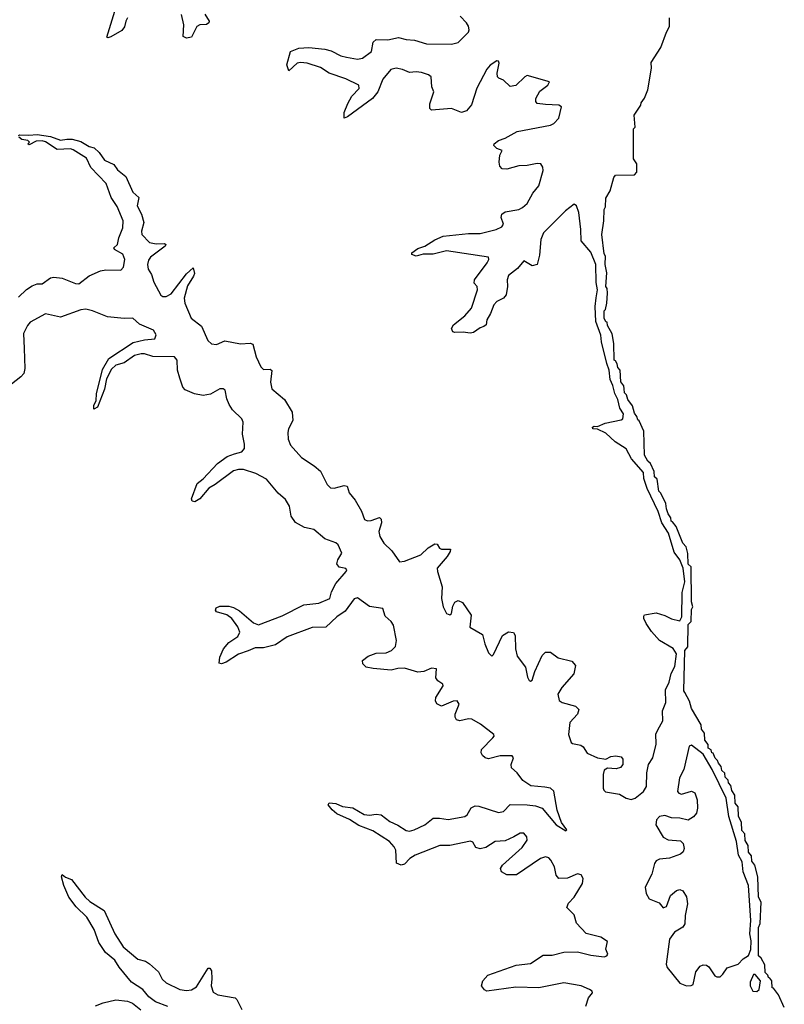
# Model space of a CAD drawing. Extents: x 2494118 to 2687960, y 757339 to 915227.
# Tile 318 of 364: x 2667102 to 2671658, y 849296 to 855165. Entities that reach past the tile are written whole.
import ezdxf

# ---------------------------------------------------------------- set-up
doc = ezdxf.new("R2010")
doc.units = 0

msp = doc.modelspace()

# ---------------------------------------------------------------- linework, layer by layer
at = {"layer": '0CON20XD'}
for points in [[(2667745, 855175.2), (2667733.3, 855155), (2667727.1, 855123), (2667710, 855100), (2667645, 855062.5), (2667626.2, 855056.2), (2667620.9, 855060.9), (2667668.7, 855215)], [(2668205, 855198.2), (2668230.3, 855155), (2668227.7, 855145), (2668215, 855136.6), (2668175, 855133.3), (2668156.3, 855123.7), (2668125, 855060.8), (2668095, 855055.2), (2668074.9, 855064.9), (2668079, 855135), (2668065.2, 855195)], [(2669048.7, 854941.3), (2669115, 854929), (2669145, 854934.8), (2669198.1, 854975), (2669208.8, 855031.2), (2669225, 855046.7), (2669295, 855043.8), (2669358.5, 855058.5), (2669405, 855046.7), (2669455, 855043.3), (2669525, 855020), (2669675, 855019.1), (2669715, 855028.8), (2669775, 855090.9), (2669779, 855105), (2669775, 855125.5), (2669764.7, 855145), (2669725.4, 855185.4)], [(2671657.7, 849277.7), (2671623, 849353), (2671592.5, 849392.5), (2671585, 849393.8), (2671582.5, 849435), (2671572.5, 849452.5), (2671564, 849456), (2671560, 849470), (2671543.3, 849485), (2671541.7, 849531.7), (2671520, 849570), (2671504.5, 849585), (2671504.4, 849754.4), (2671513.3, 849776.7), (2671520, 849905), (2671504.3, 849935), (2671500, 850055), (2671482.5, 850125), (2671465, 850150), (2671461.7, 850181.7), (2671445, 850202.5), (2671443, 850243), (2671425, 850272.5), (2671422.5, 850312.5), (2671405, 850332.5), (2671401.7, 850381.7), (2671384.4, 850415), (2671382.5, 850472.5), (2671364.6, 850495), (2671363.3, 850543.3), (2671345, 850570), (2671340, 850600), (2671324.4, 850615), (2671322.5, 850632.5), (2671305, 850650), (2671303, 850673), (2671285, 850690), (2671282.5, 850712.5), (2671265, 850732.5), (2671260, 850750), (2671245, 850762.5), (2671233, 850793), (2671225, 850794), (2671221.7, 850811.7), (2671205, 850823.3), (2671203.6, 850843.6), (2671185, 850870), (2671181.7, 850911.7), (2671164.2, 850935), (2671161.7, 850961.7), (2671105, 851060), (2671092.5, 851102.5), (2671064.2, 851154.2), (2671060, 851165), (2671064.6, 851405), (2671082.5, 851427.5), (2671085, 851560), (2671102.5, 851577.5), (2671105, 851650), (2671112.5, 851665), (2671104.5, 851695.5), (2671103, 851903), (2671085, 851920), (2671083, 851983), (2671073.3, 852023.3), (2671053.8, 852045), (2671013.3, 852143.3), (2670992.5, 852172.5), (2670984.3, 852175), (2670982.5, 852195), (2670965, 852220), (2670955, 852250), (2670951.7, 852281.7), (2670922.5, 852342.5), (2670910, 852355), (2670900, 852425), (2670885, 852440), (2670881.7, 852471.7), (2670860, 852520), (2670845, 852533.3), (2670825, 852570), (2670821.7, 852711.7), (2670793.3, 852773.3), (2670785, 852780), (2670780, 852800), (2670765, 852820), (2670752.5, 852862.5), (2670725, 852900), (2670718.3, 852928.3), (2670705, 852940), (2670703.3, 852965), (2670701.7, 852981.7), (2670684.1, 853005.9), (2670680, 853075), (2670665, 853092.5), (2670662.5, 853112.5), (2670651.7, 853131.7), (2670644.6, 853135), (2670642.5, 853235), (2670631.7, 853291.7), (2670605, 853342.5), (2670601.7, 853361.7), (2670595, 853363.3), (2670584.4, 853385), (2670585, 853430), (2670592.5, 853437.5), (2670600, 853475), (2670603.3, 853535), (2670601.7, 853561.7), (2670594, 853575), (2670600, 853655), (2670590, 853705), (2670592.5, 853755), (2670585, 853770), (2670570, 853885), (2670582.5, 853965), (2670583.6, 854033.6), (2670591.7, 854048.3), (2670595, 854100), (2670620, 854145), (2670642.5, 854225), (2670651.7, 854238.3), (2670765, 854240), (2670780, 854255), (2670780, 854305), (2670760, 854335), (2670760, 854515), (2670770, 854525), (2670763.8, 854595), (2670803.3, 854655), (2670805, 854670), (2670823.8, 854696.2), (2670844.4, 854745.6), (2670866.7, 854875), (2670865, 854910), (2670921.2, 854998.8), (2670955, 855090), (2670973.3, 855125), (2670973.3, 855175)], [(2667093.8, 854475), (2667101.9, 854478.1), (2667155.4, 854475.4), (2667205, 854480.6), (2667285, 854467.5), (2667345, 854446.9), (2667382.1, 854452.1), (2667415, 854453.5), (2667465, 854439.6), (2667515, 854409.4), (2667545, 854400.6), (2667575, 854373.5), (2667606.8, 854326.8), (2667662.3, 854302.4), (2667685, 854270), (2667735, 854230.6), (2667776.6, 854136.6), (2667812.2, 854105), (2667802.6, 854055), (2667827.6, 854005), (2667841, 853955), (2667826.5, 853905), (2667828.9, 853885), (2667875.7, 853835.7), (2667915, 853827.7), (2667965, 853830), (2667972.5, 853825), (2667968.8, 853815), (2667881, 853749), (2667868.9, 853731.1), (2667862.3, 853705), (2667867.7, 853677.7), (2667888, 853645), (2667901.1, 853601.1), (2667942.9, 853522.9), (2667955, 853515.6), (2667975, 853515.5), (2668005, 853531.6), (2668095, 853649.7), (2668135, 853685.7), (2668142.7, 853652.7), (2668137.2, 853635), (2668100.7, 853579.3), (2668081.8, 853505), (2668086.4, 853475), (2668122.7, 853385), (2668185, 853338.2), (2668222.1, 853252.1), (2668245, 853231.8), (2668275, 853228.7), (2668325, 853251.3), (2668416.6, 853233.4), (2668475.9, 853235.9), (2668490.8, 853230.8), (2668511, 853155), (2668537.7, 853095), (2668555, 853080), (2668595, 853081.1), (2668603.5, 853073.5), (2668595.6, 853005), (2668604.8, 852964.8), (2668679.9, 852899.9), (2668725.9, 852825.9), (2668728.5, 852775), (2668703.4, 852726.6), (2668699.4, 852705), (2668701, 852665), (2668715, 852628.5), (2668780, 852555), (2668856.1, 852506.1), (2668893.4, 852473.4), (2668933.2, 852395), (2668953.6, 852375), (2668975, 852372.2), (2669035, 852387.7), (2669053.7, 852383.7), (2669064.6, 852344.6), (2669101.6, 852301.6), (2669137.7, 852235), (2669156.5, 852185), (2669175, 852178.4), (2669195, 852179.8), (2669245, 852196.8), (2669255, 852187.5), (2669257.2, 852165), (2669241, 852115), (2669247.5, 852085), (2669272.2, 852045), (2669319, 851999), (2669363.9, 851933.9), (2669395, 851936.6), (2669492.1, 851975), (2669535, 852016.9), (2669575, 852041.5), (2669589.3, 852039.3), (2669603.8, 852015), (2669615, 852008.1), (2669668.8, 852008.8), (2669666.9, 851995), (2669648.6, 851965), (2669590, 851895), (2669591, 851875), (2669619.8, 851785), (2669614.4, 851715.6), (2669624.8, 851664.8), (2669644.7, 851625), (2669665, 851616.5), (2669675.2, 851624.8), (2669682, 851668.1), (2669695, 851693.1), (2669715, 851702.2), (2669740.6, 851690.6), (2669791.2, 851615), (2669784.8, 851544.8), (2669859.5, 851499.5), (2669872.7, 851445), (2669895, 851390.6), (2669915, 851370), (2669925, 851380), (2669978.1, 851495), (2670015, 851515.6), (2670045, 851512), (2670053.6, 851493.6), (2670056.9, 851415), (2670065, 851371.2), (2670114.7, 851305), (2670126.7, 851245), (2670136.7, 851225), (2670145, 851221.9), (2670155, 851228.8), (2670170.8, 851279.2), (2670215, 851374), (2670235, 851394.3), (2670265, 851395.7), (2670310.6, 851360.6), (2670391.7, 851341.7), (2670414.4, 851315), (2670404.6, 851265), (2670332.7, 851185), (2670308.9, 851145), (2670317.1, 851107.1), (2670335, 851095.4), (2670413.1, 851073.1), (2670432.8, 851052.8), (2670426.4, 851025), (2670380, 850975), (2670370.9, 850905), (2670386.8, 850856.8), (2670395, 850850.4), (2670445, 850841.2), (2670459.6, 850829.6), (2670482.3, 850792.3), (2670544.5, 850765.5), (2670595, 850756.7), (2670625, 850773.3), (2670653.6, 850776.4), (2670685, 850770), (2670695, 850757.5), (2670696, 850725), (2670682.3, 850707.7), (2670655, 850700), (2670605, 850703.8), (2670585, 850691.2), (2670578.5, 850665), (2670579.2, 850585), (2670581.4, 850571.4), (2670592.2, 850562.2), (2670675, 850548.7), (2670715, 850524.7), (2670745, 850517.6), (2670768.2, 850525), (2670819.1, 850565), (2670835.7, 850595), (2670839.5, 850675), (2670849.5, 850725), (2670873.4, 850765), (2670895, 850846.7), (2670892.1, 850908), (2670915, 850948.8), (2670934.1, 850985), (2670931.1, 851045), (2670952, 851095), (2670950, 851170), (2670971.4, 851215), (2670983, 851267), (2671005, 851309.2), (2671016.2, 851385), (2670995, 851416.7), (2670914.2, 851465), (2670867, 851517), (2670833.8, 851565), (2670820, 851595), (2670820.7, 851609.3), (2670825, 851616.7), (2670895, 851630), (2670945, 851614.2), (2670985, 851592.5), (2671035, 851581.4), (2671046.4, 851606.4), (2671049.2, 851750.8), (2671065.4, 851815), (2671055.9, 851895), (2671035.8, 851945), (2671001.1, 851991.1), (2670967.1, 852105), (2670927.8, 852165), (2670906, 852234), (2670840.3, 852370.3), (2670820.6, 852430.6), (2670819.4, 852465), (2670747.8, 852547.8), (2670715, 852607.1), (2670649, 852649), (2670595, 852699.4), (2670545, 852724.5), (2670516.1, 852726.1), (2670514.5, 852735), (2670525, 852741.4), (2670545, 852739.2), (2670591.1, 852758.9), (2670685, 852780), (2670695, 852786.2), (2670698.7, 852815), (2670678.7, 852848.7), (2670665, 852900), (2670647.1, 852937), (2670636.9, 852985), (2670620.7, 853020.7), (2670615.1, 853074.9), (2670599.6, 853115), (2670567.5, 853245), (2670563.9, 853285), (2670535.7, 853365.8), (2670530.7, 853455), (2670537, 853506.9), (2670544.2, 853555), (2670537.4, 853597.4), (2670535.6, 853705), (2670505, 853779.4), (2670446.7, 853846.7), (2670445.7, 853915), (2670434.2, 854015), (2670419.6, 854055), (2670405, 854065.4), (2670353.3, 854025), (2670222, 853895), (2670207.2, 853855), (2670199.4, 853760.6), (2670184.4, 853705.6), (2670155, 853697.2), (2670105, 853727.5), (2670068, 853682), (2670015, 853640), (2670006.1, 853615), (2670008.1, 853575), (2670000.3, 853525), (2669985.5, 853504.5), (2669943.9, 853485), (2669926.5, 853465), (2669907.3, 853412.7), (2669885.4, 853375), (2669881.4, 853345), (2669867.5, 853335), (2669845, 853327.2), (2669805, 853300), (2669785, 853296.9), (2669745, 853303.1), (2669695, 853299.2), (2669682.2, 853305), (2669675.5, 853325), (2669686.7, 853345), (2669755, 853399.1), (2669794.7, 853445), (2669830, 853555), (2669827.1, 853575), (2669810.6, 853595), (2669812.2, 853615), (2669886.8, 853715), (2669896.7, 853735), (2669895, 853748.6), (2669645, 853786.4), (2669565, 853766.4), (2669505, 853766.7), (2669465, 853755.9), (2669437.8, 853765), (2669439.1, 853775), (2669475, 853800.2), (2669515, 853814.3), (2669575, 853852.4), (2669625, 853875.2), (2669775, 853890), (2669845, 853889.8), (2669940.8, 853915), (2669975, 853930.4), (2669983.8, 853945), (2669970, 853985), (2669974.3, 854005.7), (2669995, 854018.8), (2670075, 854032.7), (2670098.5, 854045), (2670125, 854070), (2670159.6, 854130.4), (2670195, 854174.4), (2670220, 854265), (2670218.8, 854285), (2670206.9, 854305), (2670185, 854307.8), (2670125, 854296.1), (2670075, 854294.2), (2670005, 854272.8), (2669976, 854275), (2669962.3, 854292.3), (2669959.2, 854315), (2669963, 854357), (2669977.5, 854385), (2669945, 854397.1), (2669926, 854415), (2669928, 854425), (2669955.6, 854445), (2669995, 854458.3), (2670065, 854498.6), (2670265, 854535.3), (2670285.4, 854545), (2670315, 854578.6), (2670330.6, 854645), (2670315, 854654.4), (2670235, 854658.4), (2670186.1, 854666.1), (2670177, 854677), (2670176.8, 854695), (2670201.9, 854738.1), (2670249.5, 854775), (2670258.6, 854795), (2670125, 854831.1), (2670111.1, 854825), (2670058.2, 854771.8), (2670025, 854766.9), (2669985, 854804.6), (2669956, 854816), (2669948.5, 854825), (2669947.1, 854845), (2669959.2, 854905), (2669955, 854917.1), (2669945, 854919.4), (2669905, 854893.2), (2669885, 854870.5), (2669825, 854756.5), (2669792.9, 854657.1), (2669765, 854622.4), (2669735, 854612.4), (2669674.7, 854634.7), (2669555.2, 854625.2), (2669546, 854636), (2669546.5, 854663.5), (2669568.9, 854735), (2669558, 854765), (2669552.9, 854825), (2669536.9, 854836.9), (2669495, 854849.3), (2669465, 854853.9), (2669425, 854850.5), (2669383, 854867), (2669344.5, 854875.5), (2669312.7, 854867.3), (2669265, 854810.3), (2669235.6, 854734.4), (2669204.4, 854695), (2669055, 854585.2), (2669035, 854577.5), (2669035, 854611.4), (2669056.3, 854665), (2669080.8, 854709.2), (2669125, 854754.6), (2669123.3, 854775), (2669045, 854812), (2668945.4, 854845.4), (2668895, 854880), (2668815.2, 854905.2), (2668775, 854910.4), (2668755, 854905.7), (2668705, 854860), (2668694.1, 854895), (2668715.7, 854974.3), (2668765, 854995.8), (2668825, 854998.3), (2668919, 854989), (2668958.1, 854978.1), (2669015, 854948.4), (2669048.7, 854941.3)], [(2667095, 853510), (2667142.6, 853557.4), (2667175, 853578.6), (2667205, 853590.3), (2667235, 853590.8), (2667285, 853626.7), (2667305, 853630), (2667355, 853623.6), (2667435, 853592.1), (2667455, 853591.1), (2667515, 853637.1), (2667582.4, 853667.6), (2667615, 853674.4), (2667705, 853672.7), (2667720, 853690), (2667729, 853735), (2667716.5, 853766.5), (2667666.7, 853795), (2667663.3, 853805), (2667685.4, 853824.6), (2667692.7, 853865), (2667716.3, 853925), (2667718.4, 853965), (2667682, 854052), (2667645.8, 854105), (2667617.3, 854187.3), (2667525, 854283.6), (2667499.5, 854339.5), (2667419.8, 854389.8), (2667405, 854394.7), (2667325, 854390), (2667255, 854436.9), (2667235, 854442.9), (2667200, 854440), (2667158.3, 854418.3), (2667150, 854425), (2667160, 854435), (2667150, 854445), (2667115, 854450), (2667096.2, 854465)], [(2670475.4, 849285), (2670490.9, 849335), (2670514.3, 849365), (2670512.9, 849375), (2670497.1, 849385), (2670448, 849405), (2670345, 849423.3), (2670195, 849393.2), (2670057.1, 849397.1), (2669885, 849374.4), (2669871.3, 849381.3), (2669853.3, 849405), (2669862, 849435), (2669891.1, 849468.9), (2670060.9, 849529.1), (2670145, 849539.6), (2670220.7, 849589.3), (2670275, 849588.5), (2670345, 849606.8), (2670425, 849608.9), (2670505, 849589.1), (2670585, 849579.2), (2670600, 849585), (2670606.7, 849595), (2670594, 849625), (2670605, 849670), (2670565, 849695.4), (2670477.9, 849717.9), (2670419.5, 849779.5), (2670405, 849830), (2670362.1, 849872.1), (2670371.3, 849898.7), (2670405, 849935.4), (2670454.7, 850015), (2670459.5, 850045), (2670447.3, 850067.3), (2670425, 850073.5), (2670365, 850046.8), (2670315, 850046.3), (2670297.9, 850065), (2670289, 850115), (2670267.5, 850155), (2670255, 850168.4), (2670235, 850175.2), (2670205.4, 850165), (2670062.7, 850067.3), (2670005, 850067.6), (2669972.2, 850085), (2669967.1, 850105), (2669977.7, 850125), (2670095, 850230), (2670124.7, 850275), (2670123.6, 850295), (2670105, 850316.1), (2670084.4, 850315), (2670046.9, 850295), (2669995, 850271.1), (2669935, 850266.3), (2669878.6, 850231.4), (2669845, 850221.9), (2669819.7, 850229.7), (2669801.7, 850261.7), (2669787.3, 850267.3), (2669665, 850243.3), (2669605, 850243.3), (2669457.3, 850185), (2669426.8, 850165), (2669395, 850131.3), (2669374.6, 850124.7), (2669346.7, 850136.7), (2669342.8, 850215), (2669333.9, 850235), (2669305, 850266.7), (2669205, 850329.3), (2669122.4, 850362.4), (2669066.8, 850396.8), (2668991.7, 850431.7), (2668963.1, 850455), (2668940, 850485), (2668945, 850496.9), (2668985, 850492.9), (2669025, 850475.3), (2669086.1, 850466.1), (2669155, 850426.9), (2669186.8, 850423.2), (2669225, 850429.5), (2669255, 850424.5), (2669307.5, 850385), (2669355, 850363.5), (2669405, 850331.6), (2669425, 850328.4), (2669452.9, 850335), (2669515.5, 850365), (2669565, 850405.5), (2669603.7, 850406.3), (2669655, 850396.6), (2669754.3, 850415), (2669767.2, 850425), (2669792.2, 850467.8), (2669815, 850478.2), (2669836.6, 850476.6), (2669955, 850438.8), (2669985.4, 850445), (2670025, 850486), (2670125, 850485.8), (2670175, 850479), (2670214, 850464), (2670298.2, 850365), (2670355, 850330), (2670362.5, 850335), (2670330.3, 850380.3), (2670303.8, 850453.8), (2670285, 850567.1), (2670265, 850584.3), (2670230.5, 850589.5), (2670147.5, 850597.5), (2670099, 850629), (2670066, 850675), (2670032.3, 850705), (2670029.7, 850725), (2670043.5, 850765), (2670037, 850777), (2669965, 850777.7), (2669895, 850758.5), (2669875.3, 850765.3), (2669859.6, 850779.6), (2669850.8, 850795), (2669853.1, 850815), (2669920.5, 850885), (2669928.1, 850895), (2669927.1, 850905), (2669846.9, 850965), (2669795.5, 850995), (2669775, 850997), (2669725, 850984.6), (2669705, 850991.4), (2669697, 851007), (2669696.9, 851025), (2669719.4, 851085), (2669707.5, 851105), (2669685, 851102.9), (2669615, 851072.7), (2669586.6, 851086.6), (2669579.1, 851105), (2669581.2, 851125), (2669624.5, 851195), (2669622.5, 851205), (2669593.9, 851223.9), (2669582.3, 851242.3), (2669586, 851296), (2669555, 851298.8), (2669510.7, 851279.3), (2669475, 851274.7), (2669395, 851300), (2669355, 851298), (2669315, 851288.5), (2669207.7, 851297.7), (2669166, 851306), (2669147.1, 851325), (2669144.3, 851345), (2669179, 851371), (2669225, 851389.1), (2669285, 851391.1), (2669317.5, 851405), (2669340.5, 851429.5), (2669347.6, 851465), (2669329.2, 851555), (2669315, 851577.8), (2669279.1, 851609.1), (2669265.4, 851655), (2669186.4, 851666.4), (2669115, 851718.7), (2669095, 851712.9), (2669040.5, 851639.5), (2668992.2, 851605), (2668925, 851544.2), (2668845, 851540.9), (2668695, 851485.6), (2668625, 851438.6), (2668555, 851420.2), (2668505, 851420.6), (2668462.9, 851402.9), (2668405, 851383.6), (2668332, 851335), (2668305, 851325.6), (2668290, 851330), (2668293.6, 851365), (2668315.4, 851415), (2668347.2, 851452.7), (2668402.3, 851487.7), (2668413.3, 851515), (2668401.6, 851545), (2668365.5, 851595.5), (2668335, 851616.6), (2668274.3, 851634.3), (2668267.5, 851645), (2668271.9, 851658.1), (2668295, 851668.7), (2668348, 851668), (2668375, 851661.5), (2668410.6, 851640.6), (2668495, 851568.8), (2668525, 851558.4), (2668665, 851611.1), (2668795, 851676.3), (2668885, 851686.8), (2668949.6, 851715), (2668959, 851755), (2668986.3, 851803.7), (2669046.2, 851875), (2669050, 851885), (2669045, 851894.2), (2669005, 851901.1), (2668992.1, 851922.1), (2668997.7, 851945), (2669020.3, 851985), (2668999.3, 852035), (2668985, 852046.8), (2668920.7, 852070.7), (2668854.6, 852125), (2668798.7, 852138.7), (2668745, 852167.6), (2668719.8, 852205), (2668709.6, 852265), (2668685, 852304.1), (2668642.2, 852342.2), (2668572.1, 852425), (2668509.5, 852459.5), (2668435, 852482.8), (2668405, 852484.1), (2668375, 852475.5), (2668266.2, 852393.8), (2668227.8, 852372.2), (2668175, 852308.9), (2668145, 852290.4), (2668128.5, 852295), (2668125, 852308), (2668159, 852401), (2668195, 852428.7), (2668280.4, 852519.6), (2668338, 852562), (2668382.6, 852577.4), (2668425, 852589.3), (2668441, 852609), (2668441.9, 852635), (2668429.7, 852695), (2668433.8, 852765), (2668425.5, 852785.5), (2668370.2, 852840.2), (2668350.7, 852870.7), (2668335.7, 852905), (2668326.1, 852956.1), (2668315, 852964.8), (2668295, 852964.5), (2668237.9, 852932.1), (2668195, 852924.9), (2668143.1, 852935), (2668088.4, 852958.4), (2668074.7, 852975), (2668055, 853027.1), (2668041.9, 853075), (2668039.4, 853135), (2668024.5, 853155), (2667895, 853157.5), (2667845, 853173.6), (2667825, 853173.3), (2667785, 853162.9), (2667725, 853119.1), (2667675, 853104.8), (2667648.6, 853081.4), (2667618.7, 853025), (2667606.9, 852963.1), (2667565, 852855.8), (2667542.9, 852842.9), (2667544, 852866), (2667558.2, 852895), (2667560, 852935), (2667595, 853080.6), (2667633.2, 853145), (2667778.7, 853241.3), (2667845, 853256.7), (2667907, 853263), (2667914.3, 853285.7), (2667899.7, 853315), (2667815, 853350), (2667775, 853386.6), (2667725, 853384.3), (2667624.2, 853394.2), (2667535, 853429.3), (2667495, 853438.6), (2667465, 853435.5), (2667345, 853391.9), (2667255, 853410.8), (2667165, 853361), (2667147.8, 853342.2), (2667123.6, 853295), (2667129, 853205), (2667132.9, 853085), (2667125.7, 853055), (2667108.7, 853035), (2667015, 852963.2)], [(2671075, 849406.8), (2671102.9, 849407.1), (2671115, 849413.3), (2671130.5, 849489.5), (2671156.3, 849523.6), (2671175, 849532.1), (2671195, 849530), (2671208.9, 849518.9), (2671244.5, 849465), (2671255, 849459.2), (2671275, 849460.4), (2671291.8, 849475), (2671317.1, 849512.9), (2671381.9, 849535), (2671413.2, 849566.8), (2671445, 849587.3), (2671458.3, 849621.7), (2671459.4, 849675), (2671453, 849715), (2671457.7, 849795), (2671444.6, 850005), (2671412.1, 850085), (2671406.9, 850145), (2671384.9, 850184.9), (2671373.8, 850266.2), (2671326.4, 850415), (2671311.5, 850525), (2671228.1, 850695), (2671175, 850786.4), (2671105, 850839.5), (2671091.1, 850835), (2671059.2, 850695), (2671032.3, 850645), (2671021.2, 850565), (2671028.6, 850555), (2671045, 850548.5), (2671105, 850566), (2671125.6, 850555.6), (2671138.9, 850515), (2671140, 850465), (2671133.9, 850436.1), (2671117.4, 850412.6), (2671085, 850394.3), (2671035.9, 850405.9), (2670985, 850407.3), (2670945, 850420.9), (2670915, 850414.6), (2670896, 850395), (2670893.2, 850365), (2670935, 850291.8), (2670965, 850275.4), (2671040, 850270), (2671055.8, 850255), (2671061.4, 850225), (2671055.4, 850204.5), (2671038.6, 850191.4), (2670972.8, 850167.2), (2670915, 850161.1), (2670895, 850151.5), (2670884.4, 850135), (2670868.7, 850071.4), (2670827.9, 849995), (2670834.2, 849955.8), (2670852.7, 849925), (2670911.5, 849901.5), (2670935, 849870.8), (2670955, 849879.2), (2670980.6, 849945), (2671015, 849974.4), (2671035, 849979.4), (2671052.7, 849972.7), (2671075.9, 849935.9), (2671080.6, 849895), (2671067.1, 849825), (2671065.2, 849774.8), (2671053.3, 849755), (2671003.6, 849725), (2670972.9, 849685), (2670953.9, 849535), (2670960, 849515), (2671035, 849420.9), (2671075, 849406.8)], [(2667985, 849283.5), (2667910.3, 849310.3), (2667871.2, 849341.2), (2667835, 849384.1), (2667767.6, 849427.6), (2667695, 849516.8), (2667669.1, 849559.1), (2667612, 849605), (2667573.5, 849665), (2667545, 849741.4), (2667500.9, 849815), (2667437.2, 849877.2), (2667393.8, 849935), (2667363.9, 850003.9), (2667350, 850055), (2667355, 850070), (2667374.1, 850054.1), (2667410.5, 850040.5), (2667491.8, 849935), (2667518.7, 849908.7), (2667605.7, 849855), (2667668.2, 849715), (2667717.9, 849638), (2667805, 849565.4), (2667852.2, 849552.2), (2667875, 849537.5), (2667928.8, 849488.8), (2667951.3, 849445), (2667973.5, 849423.5), (2668055.7, 849385), (2668095, 849377.6), (2668125, 849381.2), (2668155, 849399.6), (2668213.8, 849495), (2668225, 849511.4), (2668235, 849510.6), (2668244.4, 849495), (2668247.1, 849447.1), (2668241.6, 849405), (2668255, 849367.8), (2668282.8, 849352.8), (2668385, 849333.9), (2668396, 849325), (2668425.7, 849265)], [(2671495, 849373.1), (2671508, 849385), (2671515.1, 849435), (2671485, 849474.5), (2671475, 849474.4), (2671455, 849427.5), (2671453.6, 849405), (2671470, 849375), (2671495, 849373.1)], [(2667553.1, 849286.9), (2667600, 849305), (2667675, 849323.5), (2667745, 849314.3), (2667773.6, 849303.6), (2667823.4, 849263.4)]]:
    msp.add_lwpolyline(points, dxfattribs=at)

doc.saveas('drawing.dxf')
